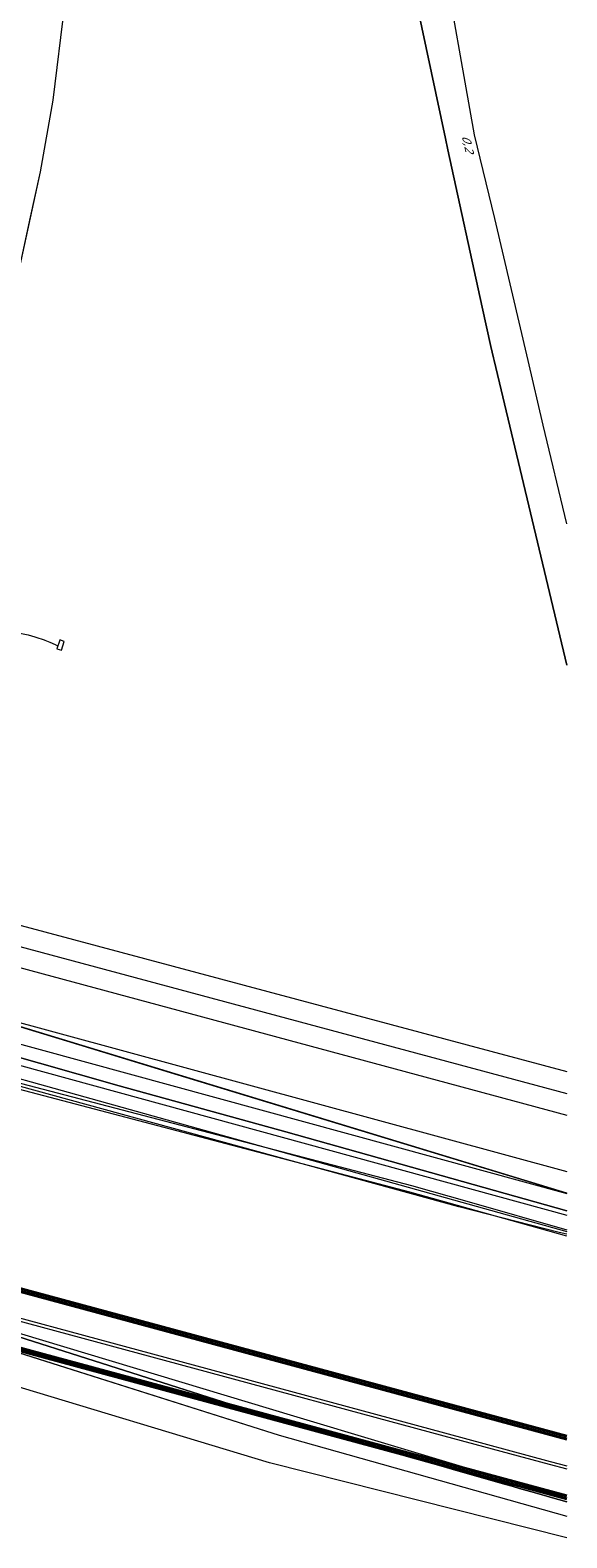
# Model space of a CAD drawing. Header units: metres. Extents: x 124576 to 133557, y 395865 to 402386.
# Tile 415 of 447: x 133188 to 133281, y 400706 to 400969. Entities that reach past the tile are written whole.
import ezdxf
from ezdxf.enums import TextEntityAlignment as Align

# ---------------------------------------------------------------- set-up
doc = ezdxf.new("R2010")
doc.units = ezdxf.units.M
doc.header["$MEASUREMENT"] = 0
for name, color, linetype, lineweight, true_color in [('LG_AanduidingEisVoorzorgsmaatregel', 7, 'Continuous', 40, 0xf7284a), ('LG_Datatransport', 3, 'Continuous', 13, 0x00ff00), ('LG_Datatransport_KPN_BV', 3, 'Continuous', 13, 0x00ff00), ('LG_Datatransport_Ziggo_BV', 3, 'Continuous', 13, 0x00ff00), ('LG_Gas_Hoge_Druk_Enexis_Netbeheer_BV', 7, 'Continuous', 13, 0xff9b00), ('LG_Hoog_Spanning_Tennet_Tso', 1, 'Continuous', 13, 0xff0000), ('LG_Laag_Spanning', 7, 'Continuous', 13, 0x960000), ('LG_Laag_Spanning_Enexis_Netbeheer_BV', 7, 'Continuous', 13, 0x960000), ('LG_Laag_Spanning_Gemeente_Tilburg_Ruimtelijke_Uitvoering', 7, 'Continuous', 13, 0x960000), ('LG_Midden_Spanning_Enexis_Netbeheer_BV', 7, 'Continuous', 13, 0xd20000), ('LG_Riool_Vrij_Verval_Gemeente_Tilburg_Ruimtelijke_Uitvoering', 7, 'Continuous', 13, 0xca00a0)]:
    doc.layers.add(name, color=color, linetype=linetype, lineweight=lineweight, true_color=true_color)
doc.layers.add('MV_Datatransport', color=7, linetype='Continuous', lineweight=0)
doc.styles.add('Klic_Annotatie', font='verdanai.ttf', dxfattribs={"oblique": 20, "height": 1.4})

msp = doc.modelspace()

# ---------------------------------------------------------------- linework, layer by layer
at = {"layer": 'LG_AanduidingEisVoorzorgsmaatregel', "flags": 128}
for points in [[(133281, 400722.92), (133168.96, 400753.23)], [(133281, 400723.44), (133169.34, 400753.65)], [(133166.48, 400744.06), (133281, 400713.08)], [(133166.59, 400743.51), (133281, 400712.56)]]:
    msp.add_lwpolyline(points, dxfattribs=at)
at = {"layer": 'LG_Datatransport', "flags": 128}
msp.add_lwpolyline([(133281, 400882.57), (133276.89, 400899.78), (133274.27, 400911)], dxfattribs=at)
at = {"layer": 'LG_Datatransport_KPN_BV', "flags": 128}
msp.add_lwpolyline([(133274.27, 400911), (133268.48, 400935.8), (133264.91, 400950.36), (133259.07, 400983.55)], dxfattribs=at)
at = {"layer": 'LG_Datatransport_Ziggo_BV', "flags": 128}
for points in [[(132763.86, 400892.97), (132816.15, 400881.23), (132919.41, 400849.94), (132962.76, 400836.8), (133016.86, 400812.05), (133047.32, 400791.35), (133048.19, 400790.54), (133051.62, 400786.74), (133052.19, 400786.24), (133052.86, 400785.88), (133053.62, 400785.69), (133133.53, 400771.22), (133134.05, 400771.05), (133134.72, 400770.58), (133135.16, 400769.89), (133141.88, 400752.64), (133142.38, 400751.98), (133142.83, 400751.64), (133143.34, 400751.41), (133230.88, 400723.61), (133281, 400709.5)], [(132919.41, 400849.94), (132962.76, 400836.8), (133016.86, 400812.05), (133047.32, 400791.35), (133048.19, 400790.54), (133051.62, 400786.74), (133052.19, 400786.24), (133052.86, 400785.88), (133053.62, 400785.69), (133133.53, 400771.22), (133134.05, 400771.05), (133134.72, 400770.58), (133135.16, 400769.89), (133141.88, 400752.64), (133142.38, 400751.98), (133142.83, 400751.64), (133143.34, 400751.41), (133230.88, 400723.61), (133281, 400709.5)], [(133281, 400758.66), (133279.69, 400758.96), (133262.21, 400763.46), (133179.83, 400786.07), (133168.27, 400789.53), (133157.61, 400792.14), (133053.3, 400818.42), (133049.7, 400820.03), (133044.8, 400823.23), (133033.39, 400826.39), (133023.9, 400828.8), (133019.98, 400830.03), (133011.67, 400831.79), (133003.81, 400833.85), (132982.68, 400839.58), (132964.84, 400844.67), (132959.04, 400846.23)], [(133281, 400758.66), (133279.69, 400758.96), (133262.21, 400763.46), (133179.83, 400786.07), (133168.27, 400789.53), (133157.61, 400792.14), (133053.3, 400818.42), (133049.7, 400820.03), (133044.8, 400823.23), (133033.39, 400826.39), (133023.9, 400828.8), (133019.98, 400830.03), (133011.67, 400831.79), (132994.46, 400836.37)], [(133281, 400758.66), (133279.69, 400758.96), (133262.21, 400763.46), (133179.83, 400786.07), (133168.27, 400789.53), (133157.61, 400792.14), (133053.3, 400818.42), (133049.7, 400820.03), (133044.8, 400823.23), (133033.39, 400826.39), (133023.9, 400828.8), (133019.98, 400830.03), (133011.67, 400831.79), (132994.46, 400836.37)], [(133281, 400758.66), (133279.69, 400758.96), (133262.21, 400763.46), (133179.83, 400786.07), (133168.27, 400789.53), (133157.61, 400792.14), (133053.3, 400818.42), (133049.7, 400820.03), (133044.8, 400823.23), (133033.39, 400826.39), (133023.9, 400828.8), (133019.98, 400830.03), (133011.67, 400831.79), (132994.46, 400836.37)], [(133281, 400758.66), (133279.69, 400758.96), (133262.21, 400763.46), (133179.83, 400786.07), (133168.27, 400789.53), (133157.61, 400792.14), (133053.3, 400818.42), (133049.7, 400820.03), (133044.8, 400823.23), (133033.39, 400826.39), (133023.9, 400828.8), (133019.98, 400830.03), (133011.67, 400831.79), (132994.46, 400836.37)], [(133281, 400758.66), (133279.69, 400758.96), (133262.21, 400763.46), (133179.83, 400786.07), (133168.27, 400789.53), (133157.61, 400792.14), (133053.3, 400818.42), (133049.7, 400820.03), (133044.8, 400823.23), (133033.39, 400826.39), (133023.9, 400828.8), (133019.98, 400830.03), (133011.67, 400831.79), (132994.46, 400836.37)], [(133044.8, 400823.23), (133051.91, 400820.92), (133060.39, 400818.62), (133091.84, 400812.07), (133281, 400759.14)], [(133281, 400758.66), (133279.69, 400758.96), (133262.21, 400763.46), (133179.83, 400786.07), (133168.27, 400789.53), (133157.61, 400792.14), (133053.3, 400818.42), (133049.7, 400820.03), (133044.8, 400823.23)], [(133281, 400758.66), (133279.69, 400758.96), (133262.21, 400763.46), (133179.83, 400786.07), (133168.27, 400789.53), (133157.61, 400792.14), (133053.3, 400818.42), (133049.7, 400820.03), (133044.8, 400823.23)], [(133281, 400758.66), (133279.69, 400758.96), (133262.21, 400763.46), (133179.83, 400786.07), (133168.27, 400789.53), (133157.61, 400792.14), (133053.3, 400818.42), (133049.7, 400820.03), (133044.8, 400823.23)], [(133281, 400758.66), (133279.69, 400758.96), (133262.21, 400763.46), (133179.83, 400786.07), (133168.27, 400789.53), (133157.61, 400792.14), (133053.3, 400818.42), (133049.7, 400820.03), (133044.8, 400823.23)], [(133281, 400758.66), (133279.69, 400758.96), (133262.21, 400763.46), (133179.83, 400786.07), (133168.27, 400789.53), (133157.61, 400792.14), (133053.3, 400818.42), (133049.7, 400820.03), (133044.8, 400823.23)], [(133281, 400758.66), (133279.69, 400758.96), (133262.21, 400763.46), (133179.83, 400786.07), (133168.27, 400789.53), (133157.61, 400792.14), (133053.3, 400818.42), (133049.7, 400820.03), (133044.8, 400823.23)], [(133281, 400758.66), (133279.69, 400758.96), (133262.21, 400763.46), (133179.83, 400786.07), (133168.27, 400789.53), (133157.61, 400792.14), (133053.3, 400818.42), (133049.7, 400820.03), (133044.8, 400823.23)], [(133281, 400758.66), (133279.69, 400758.96), (133262.21, 400763.46), (133179.83, 400786.07), (133168.27, 400789.53), (133157.61, 400792.14), (133053.3, 400818.42), (133049.7, 400820.03), (133044.8, 400823.23)], [(133281, 400758.66), (133279.69, 400758.96), (133262.21, 400763.46), (133179.83, 400786.07), (133168.27, 400789.53), (133157.61, 400792.14), (133053.3, 400818.42), (133049.7, 400820.03), (133044.8, 400823.23)], [(133281, 400758.66), (133279.69, 400758.96), (133262.21, 400763.46), (133179.83, 400786.07), (133168.27, 400789.53), (133157.61, 400792.14), (133053.3, 400818.42), (133049.7, 400820.03), (133044.8, 400823.23)], [(133281, 400758.66), (133279.69, 400758.96), (133262.21, 400763.46), (133179.83, 400786.07), (133168.27, 400789.53), (133157.61, 400792.14), (133053.3, 400818.42), (133049.7, 400820.03), (133044.8, 400823.23)]]:
    msp.add_lwpolyline(points, dxfattribs=at)
at = {"layer": 'LG_Gas_Hoge_Druk_Enexis_Netbeheer_BV', "flags": 128}
msp.add_lwpolyline([(133281, 400705.73), (133229.2, 400718.81), (133181.12, 400733.33), (133140.48, 400745.93)], dxfattribs=at)
at = {"layer": 'LG_Hoog_Spanning_Tennet_Tso'}
for p, q in [((133063.05, 400845.41), (133281, 400787.05)), ((133062.15, 400842.08), (133281, 400783.24)), ((133061.25, 400838.75), (133281, 400779.42)), ((133058.89, 400830.06), (133281, 400769.62)), ((133057.99, 400826.73), (133281, 400765.79)), ((133057.08, 400823.4), (133281, 400761.97))]:
    msp.add_line(p, q, dxfattribs=at)
at = {"layer": 'LG_Hoog_Spanning_Tennet_Tso', "flags": 128}
for points in [[(133161.47, 400750.7), (133166.86, 400749.24), (133167.79, 400748.89), (133259.71, 400724.02), (133278.08, 400719.05), (133281, 400718.26)], [(133165.34, 400748.93), (133166.67, 400748.57), (133167.66, 400748.4), (133259.58, 400723.54), (133277.95, 400718.57), (133281, 400717.74)]]:
    msp.add_lwpolyline(points, dxfattribs=at)
at = {"layer": 'LG_Laag_Spanning', "flags": 128}
msp.add_lwpolyline([(133192.96, 400860.51), (133192.96, 400860.51), (133192.96, 400860.51), (133192.96, 400860.51), (133192.96, 400860.51), (133192.96, 400860.51), (133192.96, 400860.52), (133192.96, 400860.52), (133192.96, 400860.52), (133193.46, 400862.04), (133193.46, 400862.04), (133193.46, 400862.04), (133193.46, 400862.04), (133193.46, 400862.04), (133193.46, 400862.04), (133193.46, 400862.05), (133193.46, 400862.05), (133193.46, 400862.05), (133193.46, 400862.05), (133193.46, 400862.05), (133193.46, 400862.05), (133193.46, 400862.05), (133192.7, 400862.3), (133192.7, 400862.3), (133192.7, 400862.3), (133192.69, 400862.3), (133192.69, 400862.3), (133192.69, 400862.3), (133192.69, 400862.3), (133192.69, 400862.3), (133192.69, 400862.3), (133192.69, 400862.3), (133192.69, 400862.3), (133192.69, 400862.3), (133192.69, 400862.29), (133192.19, 400860.77), (133192.19, 400860.77), (133192.19, 400860.77), (133192.19, 400860.77), (133192.19, 400860.77), (133192.19, 400860.77), (133192.19, 400860.77), (133192.19, 400860.77), (133192.19, 400860.76), (133192.19, 400860.76), (133192.19, 400860.76), (133192.19, 400860.76), (133192.19, 400860.76), (133192.95, 400860.51), (133192.95, 400860.51), (133192.95, 400860.51), (133192.96, 400860.51), (133192.96, 400860.51)], dxfattribs=at)
at = {"layer": 'LG_Laag_Spanning_Enexis_Netbeheer_BV', "flags": 128}
for points in [[(133192.34, 400861.22), (133192.31, 400861.24), (133191.93, 400861.42), (133191.03, 400861.83), (133190.11, 400862.2), (133190, 400862.25), (133188.55, 400862.74), (133188.41, 400862.78), (133187.21, 400863.12), (133187.19, 400863.12), (133186.01, 400863.39), (133185.36, 400863.49)], [(133192.34, 400861.22), (133192.31, 400861.24), (133191.93, 400861.42), (133191.03, 400861.83), (133190.11, 400862.2), (133190, 400862.25), (133188.55, 400862.74), (133188.41, 400862.78), (133187.21, 400863.12)], [(133192.34, 400861.22), (133192.31, 400861.24), (133191.93, 400861.42), (133191.03, 400861.83), (133190.11, 400862.2), (133190, 400862.25), (133188.55, 400862.74), (133188.41, 400862.78), (133187.21, 400863.12)]]:
    msp.add_lwpolyline(points, dxfattribs=at)
at = {"layer": 'LG_Laag_Spanning_Gemeente_Tilburg_Ruimtelijke_Uitvoering', "flags": 128}
for points in [[(133180.93, 400911), (133185.65, 400927.05), (133187.48, 400935.48), (133189.31, 400943.92), (133191.55, 400956.42), (133193.53, 400973.02), (133194.5, 400984.1), (133195.37, 400988.39), (133196.05, 400996.1), (133196.7, 400999.5)], [(133180.93, 400911), (133185.65, 400927.05), (133189.31, 400943.92), (133191.55, 400956.42), (133193.53, 400973.02), (133194.5, 400984.1), (133195.37, 400988.39), (133196.05, 400996.1)]]:
    msp.add_lwpolyline(points, dxfattribs=at)
at = {"layer": 'LG_Midden_Spanning_Enexis_Netbeheer_BV'}
for p, q in [((133281, 400857.92), (133268.33, 400911)), ((133268.33, 400911), (133281, 400857.92)), ((133268.33, 400911), (133281, 400857.92)), ((133268.33, 400911), (133281, 400857.92)), ((133268.33, 400911), (133281, 400857.92)), ((133268.33, 400911), (133281, 400857.92)), ((133268.33, 400911), (133281, 400857.92)), ((133281, 400857.92), (133268.33, 400911)), ((133268.33, 400911), (133281, 400857.92)), ((133169.45, 400799.83), (133281, 400765.83)), ((133263.98, 400764.31), (133281, 400759.42)), ((133263.98, 400764.31), (133281, 400759.42)), ((133261.02, 400717.71), (133258.62, 400718.39)), ((133261.02, 400717.71), (133258.62, 400718.39)), ((133270.16, 400715.09), (133261.02, 400717.71)), ((133270.16, 400715.09), (133261.02, 400717.71)), ((133271.46, 400714.72), (133270.16, 400715.09)), ((133272.75, 400714.35), (133271.46, 400714.72)), ((133274.68, 400713.8), (133272.75, 400714.35)), ((133274.68, 400713.8), (133272.75, 400714.35)), ((133277.53, 400712.99), (133274.68, 400713.8)), ((133277.53, 400712.99), (133274.68, 400713.8)), ((133278.52, 400712.71), (133277.53, 400712.99)), ((133281, 400712), (133278.52, 400712.71)), ((133281, 400712), (133278.52, 400712.71))]:
    msp.add_line(p, q, dxfattribs=at)
at = {"layer": 'LG_Midden_Spanning_Enexis_Netbeheer_BV', "flags": 128}
for points in [[(133268.33, 400911), (133268.21, 400911.5), (133267.77, 400913.45), (133266.27, 400920.3), (133260.28, 400947.78), (133259.86, 400949.74), (133252.35, 400984.98)], [(133252.35, 400984.98), (133259.86, 400949.74), (133260.28, 400947.78), (133266.27, 400920.3)], [(133252.35, 400984.98), (133259.86, 400949.74), (133260.28, 400947.78), (133266.27, 400920.3)], [(133252.35, 400984.98), (133259.86, 400949.74), (133260.28, 400947.78), (133266.27, 400920.3)], [(133252.35, 400984.98), (133259.86, 400949.74), (133260.28, 400947.78), (133266.27, 400920.3)], [(133252.35, 400984.98), (133259.86, 400949.74), (133260.28, 400947.78), (133266.27, 400920.3)], [(133252.35, 400984.98), (133259.86, 400949.74), (133260.28, 400947.78), (133266.27, 400920.3)], [(133268.33, 400911), (133268.21, 400911.5), (133267.77, 400913.45), (133266.27, 400920.3), (133260.28, 400947.78), (133259.86, 400949.74), (133252.35, 400984.98)], [(133252.35, 400984.98), (133259.86, 400949.74), (133260.28, 400947.78), (133266.27, 400920.3)], [(133266.27, 400920.3), (133267.77, 400913.45), (133268.21, 400911.5), (133268.33, 400911)], [(133266.27, 400920.3), (133267.77, 400913.45), (133268.21, 400911.5), (133268.33, 400911)], [(133266.27, 400920.3), (133267.77, 400913.45), (133268.21, 400911.5), (133268.33, 400911)], [(133266.27, 400920.3), (133267.77, 400913.45), (133268.21, 400911.5), (133268.33, 400911)], [(133266.27, 400920.3), (133267.77, 400913.45), (133268.21, 400911.5), (133268.33, 400911)], [(133266.27, 400920.3), (133267.77, 400913.45), (133268.21, 400911.5), (133268.33, 400911)], [(133266.27, 400920.3), (133267.77, 400913.45), (133268.21, 400911.5), (133268.33, 400911)], [(133281, 400758.36), (133260.48, 400764.11), (133253.66, 400766.03), (133175.5, 400786.57), (133173.79, 400787.03), (133157.82, 400791.31), (133157.61, 400791.36), (133141.44, 400795.7), (133139.85, 400796.12), (133080.48, 400812.03), (133079.02, 400812.42), (133072.85, 400814.07), (133052.18, 400820.22), (133052.06, 400820.26), (133049.3, 400821.08), (133047.37, 400821.65), (133045.45, 400822.19), (133033.77, 400825.31), (133031.14, 400826.02), (133026.45, 400827.27), (133026.28, 400827.31), (133023.31, 400828.11), (133021.48, 400828.59), (132999.04, 400834.59)], [(133281, 400758.36), (133260.48, 400764.11), (133253.66, 400766.03), (133175.5, 400786.57), (133173.79, 400787.03), (133157.82, 400791.31), (133157.61, 400791.36), (133141.44, 400795.7), (133139.85, 400796.12), (133080.48, 400812.03), (133079.02, 400812.42), (133072.85, 400814.07), (133052.18, 400820.22), (133052.06, 400820.26), (133049.3, 400821.08), (133047.37, 400821.65), (133045.45, 400822.19), (133033.77, 400825.31), (133031.14, 400826.02), (133026.45, 400827.27), (133026.28, 400827.31), (133023.31, 400828.11), (133021.48, 400828.59), (132999.04, 400834.59)], [(133281, 400758.36), (133260.48, 400764.11), (133253.66, 400766.03), (133175.5, 400786.57), (133173.79, 400787.03), (133157.82, 400791.31), (133157.61, 400791.36), (133141.44, 400795.7), (133139.85, 400796.12), (133080.48, 400812.03), (133079.02, 400812.42), (133072.85, 400814.07), (133052.18, 400820.22), (133052.06, 400820.26), (133049.3, 400821.08), (133047.37, 400821.65), (133045.45, 400822.19), (133033.77, 400825.31), (133031.14, 400826.02), (133026.45, 400827.27), (133026.28, 400827.31), (133023.31, 400828.11), (133021.48, 400828.59), (132999.04, 400834.59)], [(133281, 400758.36), (133260.48, 400764.11), (133253.66, 400766.03), (133175.5, 400786.57), (133173.79, 400787.03), (133157.82, 400791.31), (133157.61, 400791.36), (133141.44, 400795.7), (133139.85, 400796.12), (133080.48, 400812.03), (133079.02, 400812.42), (133072.85, 400814.07), (133052.18, 400820.22), (133052.06, 400820.26), (133049.3, 400821.08), (133047.37, 400821.65), (133045.45, 400822.19), (133033.77, 400825.31), (133031.14, 400826.02), (133026.45, 400827.27), (133026.28, 400827.31), (133023.31, 400828.11), (133021.48, 400828.59), (132999.04, 400834.59)], [(133281, 400758.36), (133260.48, 400764.11), (133253.66, 400766.03), (133175.5, 400786.57), (133173.79, 400787.03), (133157.82, 400791.31), (133157.61, 400791.36), (133141.44, 400795.7), (133139.85, 400796.12), (133080.48, 400812.03), (133079.02, 400812.42), (133072.85, 400814.07), (133052.18, 400820.22), (133052.06, 400820.26), (133049.3, 400821.08), (133047.37, 400821.65), (133045.45, 400822.19), (133033.77, 400825.31), (133031.14, 400826.02), (133026.45, 400827.27), (133026.28, 400827.31), (133023.31, 400828.11), (133021.48, 400828.59), (132999.04, 400834.59)], [(133281, 400758.36), (133260.48, 400764.11), (133253.66, 400766.03), (133175.5, 400786.57), (133173.79, 400787.03), (133157.82, 400791.31), (133157.61, 400791.36), (133141.44, 400795.7), (133139.85, 400796.12), (133080.48, 400812.03), (133079.02, 400812.42), (133072.85, 400814.07), (133052.18, 400820.22), (133052.06, 400820.26), (133049.3, 400821.08), (133047.37, 400821.65), (133045.45, 400822.19), (133033.77, 400825.31), (133031.14, 400826.02), (133026.45, 400827.27), (133026.28, 400827.31), (133023.31, 400828.11), (133021.48, 400828.59), (132999.04, 400834.59)], [(133281, 400758.36), (133260.48, 400764.11), (133253.66, 400766.03), (133175.5, 400786.57), (133173.79, 400787.03), (133157.82, 400791.31), (133157.61, 400791.36), (133141.44, 400795.7), (133139.85, 400796.12), (133080.48, 400812.03), (133079.02, 400812.42), (133072.85, 400814.07), (133052.18, 400820.22), (133052.06, 400820.26), (133049.3, 400821.08), (133047.37, 400821.65), (133045.45, 400822.19), (133033.77, 400825.31), (133031.14, 400826.02), (133026.45, 400827.27), (133026.28, 400827.31), (133023.31, 400828.11), (133021.48, 400828.59), (132999.04, 400834.59)], [(133281, 400758.36), (133260.48, 400764.11), (133253.66, 400766.03), (133175.5, 400786.57), (133173.79, 400787.03), (133157.82, 400791.31), (133157.61, 400791.36), (133141.44, 400795.7), (133139.85, 400796.12), (133080.48, 400812.03), (133079.02, 400812.42), (133072.85, 400814.07), (133052.18, 400820.22), (133052.06, 400820.26), (133049.3, 400821.08), (133047.37, 400821.65), (133045.45, 400822.19), (133033.77, 400825.31), (133031.14, 400826.02), (133026.45, 400827.27), (133026.28, 400827.31), (133023.31, 400828.11), (133021.48, 400828.59), (132999.04, 400834.59)], [(133140.1, 400775.83), (133140.35, 400776.73), (133141.34, 400780.32), (133141.82, 400782.26), (133142.19, 400783.94), (133142.66, 400785.89), (133144.68, 400793.34), (133144.94, 400794.31), (133145.19, 400795.28), (133145.95, 400798.2), (133146.9, 400799.88), (133150.04, 400803.04), (133151.74, 400803.74), (133154.4, 400803.73), (133156.36, 400803.46), (133169.45, 400799.83), (133281, 400765.83)], [(133140.1, 400775.83), (133140.35, 400776.73), (133141.34, 400780.32), (133141.82, 400782.26), (133142.19, 400783.94), (133142.66, 400785.89), (133144.68, 400793.34), (133144.94, 400794.31), (133145.19, 400795.28), (133145.95, 400798.2), (133146.9, 400799.88), (133150.04, 400803.04), (133151.74, 400803.74), (133154.4, 400803.73), (133156.36, 400803.46), (133169.45, 400799.83), (133281, 400765.83)], [(133140.35, 400776.73), (133141.34, 400780.32), (133141.82, 400782.26), (133142.19, 400783.94), (133142.66, 400785.89), (133144.68, 400793.34), (133144.94, 400794.31), (133145.19, 400795.28), (133145.95, 400798.2), (133146.9, 400799.88), (133150.04, 400803.04), (133151.74, 400803.74), (133154.4, 400803.73), (133156.36, 400803.46), (133169.45, 400799.83), (133281, 400765.83)], [(133141.16, 400776.55), (133141.65, 400777.62), (133142.53, 400779.5), (133143.24, 400781.37), (133144.12, 400784.22), (133144.41, 400786.18), (133144.41, 400787.93), (133144.49, 400788.95), (133144.7, 400789.89), (133146.63, 400796.33), (133147.71, 400797.9), (133148.55, 400798.56), (133150.31, 400798.93), (133164.62, 400795.44), (133165.59, 400795.19), (133168.05, 400794.5), (133203.03, 400784.52), (133232.03, 400776.52), (133281, 400762.75)], [(133141.16, 400776.55), (133141.65, 400777.62), (133142.53, 400779.5), (133143.24, 400781.37), (133144.12, 400784.22), (133144.41, 400786.18), (133144.41, 400787.93), (133144.49, 400788.95), (133144.7, 400789.89), (133146.63, 400796.33), (133147.71, 400797.9), (133148.55, 400798.56), (133150.31, 400798.93), (133164.62, 400795.44), (133165.59, 400795.19), (133168.05, 400794.5), (133203.03, 400784.52), (133232.03, 400776.52), (133281, 400762.75)], [(133141.65, 400777.62), (133142.53, 400779.5), (133143.24, 400781.37), (133144.12, 400784.22), (133144.41, 400786.18), (133144.41, 400787.93), (133144.49, 400788.95), (133144.7, 400789.89), (133146.63, 400796.33), (133147.71, 400797.9), (133148.55, 400798.56), (133150.31, 400798.93), (133164.62, 400795.44), (133165.59, 400795.19), (133168.05, 400794.5), (133203.03, 400784.52), (133232.03, 400776.52), (133281, 400762.75)], [(133281, 400765.83), (133247.96, 400775.9), (133211.93, 400786.88), (133169.45, 400799.83)], [(133281, 400765.83), (133169.45, 400799.83)], [(133169.45, 400799.83), (133211.93, 400786.88), (133247.96, 400775.9), (133281, 400765.83)], [(133169.45, 400799.83), (133211.93, 400786.88), (133247.96, 400775.9), (133281, 400765.83)], [(133169.45, 400799.83), (133211.93, 400786.88), (133247.96, 400775.9), (133281, 400765.83)], [(133169.45, 400799.83), (133211.93, 400786.88), (133247.96, 400775.9), (133281, 400765.83)], [(133169.45, 400799.83), (133211.93, 400786.88), (133247.96, 400775.9), (133281, 400765.83)], [(133169.45, 400799.83), (133211.93, 400786.88), (133247.96, 400775.9), (133281, 400765.83)], [(133169.45, 400799.83), (133211.93, 400786.88), (133247.96, 400775.9), (133281, 400765.83)], [(133169.45, 400799.83), (133211.93, 400786.88), (133247.96, 400775.9), (133281, 400765.83)], [(133281, 400762.75), (133246.88, 400772.34), (133232.03, 400776.52), (133203.03, 400784.52), (133168.05, 400794.5), (133165.59, 400795.19)], [(133281, 400762.75), (133246.88, 400772.34), (133232.03, 400776.52), (133203.03, 400784.52), (133168.05, 400794.5), (133165.59, 400795.19)], [(133281, 400762.75), (133246.88, 400772.34), (133232.03, 400776.52), (133203.03, 400784.52), (133168.05, 400794.5), (133165.59, 400795.19)], [(133281, 400762.75), (133246.88, 400772.34), (133232.03, 400776.52), (133203.03, 400784.52), (133168.05, 400794.5), (133165.59, 400795.19)], [(133281, 400762.75), (133246.88, 400772.34), (133232.03, 400776.52), (133203.03, 400784.52), (133168.05, 400794.5), (133165.59, 400795.19)], [(133281, 400762.75), (133246.88, 400772.34), (133232.03, 400776.52), (133203.03, 400784.52), (133168.05, 400794.5), (133165.59, 400795.19)], [(133281, 400762.75), (133246.88, 400772.34), (133232.03, 400776.52), (133203.03, 400784.52), (133168.05, 400794.5), (133165.59, 400795.19)], [(133281, 400762.75), (133246.88, 400772.34), (133232.03, 400776.52), (133203.03, 400784.52), (133168.05, 400794.5), (133165.59, 400795.19)], [(133281, 400762.75), (133246.88, 400772.34), (133232.03, 400776.52), (133203.03, 400784.52), (133168.05, 400794.5), (133165.59, 400795.19)], [(133281, 400762.75), (133232.03, 400776.52), (133203.03, 400784.52), (133168.05, 400794.5), (133165.59, 400795.19)], [(133281, 400762.75), (133232.03, 400776.52), (133203.03, 400784.52), (133168.05, 400794.5)], [(133052.86, 400785.88), (133053.62, 400785.69), (133084.74, 400780.1), (133087.69, 400779.57), (133090.05, 400779.14), (133124.68, 400772.83), (133133.53, 400771.22), (133135.16, 400769.89), (133137.92, 400762.91), (133138.79, 400760.67), (133141.77, 400752.9), (133143.34, 400751.41), (133149.37, 400749.5), (133151.66, 400748.77), (133230.88, 400723.61), (133281, 400709.5)], [(133281, 400758.36), (133260.48, 400764.11), (133253.66, 400766.03), (133175.5, 400786.57), (133173.79, 400787.03)], [(133177.08, 400787.3), (133253.97, 400767.18), (133263.98, 400764.31)], [(133177.08, 400787.3), (133253.97, 400767.18), (133263.98, 400764.31)], [(133124.68, 400772.83), (133133.53, 400771.22), (133135.16, 400769.89), (133137.92, 400762.91), (133138.79, 400760.67), (133141.77, 400752.9), (133143.34, 400751.41), (133149.37, 400749.5), (133151.66, 400748.77), (133230.88, 400723.61), (133281, 400709.5)], [(133143.3, 400765.59), (133143.23, 400765.17), (133143.2, 400764.99), (133143.14, 400764.6), (133143.11, 400764.02), (133143.12, 400763.84), (133143.22, 400763.48), (133147.99, 400753.65), (133149.67, 400752.22), (133150.06, 400752.1), (133152.35, 400751.38), (133230.37, 400726.5), (133232.67, 400725.8), (133252.99, 400720), (133258.62, 400718.39), (133261.02, 400717.71), (133270.16, 400715.09), (133271.46, 400714.72), (133272.75, 400714.35), (133274.68, 400713.8)], [(133143.3, 400765.59), (133143.23, 400765.17), (133143.2, 400764.99), (133143.14, 400764.6), (133143.11, 400764.02), (133143.12, 400763.84), (133143.22, 400763.48), (133147.99, 400753.65), (133149.67, 400752.22), (133150.06, 400752.1), (133152.35, 400751.38), (133230.37, 400726.5), (133232.67, 400725.8), (133252.99, 400720), (133258.62, 400718.39), (133261.02, 400717.71), (133270.16, 400715.09), (133271.46, 400714.72), (133272.75, 400714.35), (133274.68, 400713.8), (133277.53, 400712.99), (133278.52, 400712.71), (133281, 400712)], [(133143.3, 400765.59), (133143.23, 400765.17), (133143.2, 400764.99), (133143.14, 400764.6), (133143.11, 400764.02), (133143.12, 400763.84), (133143.22, 400763.48), (133147.99, 400753.65), (133149.67, 400752.22), (133150.06, 400752.1), (133152.35, 400751.38), (133230.37, 400726.5), (133232.67, 400725.8), (133252.99, 400720), (133258.62, 400718.39), (133261.02, 400717.71), (133270.16, 400715.09), (133271.46, 400714.72), (133272.75, 400714.35), (133274.68, 400713.8), (133277.53, 400712.99), (133278.52, 400712.71), (133281, 400712)], [(133143.3, 400765.59), (133143.23, 400765.17), (133143.2, 400764.99), (133143.14, 400764.6), (133143.11, 400764.02), (133143.12, 400763.84), (133143.22, 400763.48), (133147.99, 400753.65), (133149.67, 400752.22), (133150.06, 400752.1), (133152.35, 400751.38), (133230.37, 400726.5), (133232.67, 400725.8), (133252.99, 400720), (133258.62, 400718.39), (133261.02, 400717.71), (133270.16, 400715.09), (133271.46, 400714.72), (133272.75, 400714.35), (133274.68, 400713.8), (133277.53, 400712.99), (133278.52, 400712.71), (133281, 400712)], [(133258.62, 400718.39), (133252.99, 400720), (133232.67, 400725.8), (133230.37, 400726.5), (133152.35, 400751.38), (133150.06, 400752.1), (133149.67, 400752.22), (133147.99, 400753.65), (133143.22, 400763.48)], [(133152.35, 400751.38), (133230.37, 400726.5), (133232.67, 400725.8), (133252.99, 400720), (133258.62, 400718.39), (133261.02, 400717.71)], [(133152.35, 400751.38), (133230.37, 400726.5), (133232.67, 400725.8), (133252.99, 400720), (133258.62, 400718.39)], [(133271.46, 400714.72), (133270.16, 400715.09), (133261.02, 400717.71), (133258.62, 400718.39), (133252.99, 400720), (133232.67, 400725.8), (133230.37, 400726.5), (133152.35, 400751.38)], [(133272.75, 400714.35), (133271.46, 400714.72), (133270.16, 400715.09), (133261.02, 400717.71), (133258.62, 400718.39), (133252.99, 400720), (133232.67, 400725.8), (133230.37, 400726.5), (133152.35, 400751.38)], [(133272.75, 400714.35), (133271.46, 400714.72), (133270.16, 400715.09), (133261.02, 400717.71), (133258.62, 400718.39), (133252.99, 400720), (133232.67, 400725.8), (133230.37, 400726.5), (133152.35, 400751.38)], [(133274.68, 400713.8), (133272.75, 400714.35), (133271.46, 400714.72), (133270.16, 400715.09), (133261.02, 400717.71), (133258.62, 400718.39), (133252.99, 400720), (133232.67, 400725.8), (133230.37, 400726.5), (133152.35, 400751.38)], [(133274.68, 400713.8), (133272.75, 400714.35), (133271.46, 400714.72), (133270.16, 400715.09), (133261.02, 400717.71), (133258.62, 400718.39), (133252.99, 400720), (133232.67, 400725.8), (133230.37, 400726.5), (133152.35, 400751.38)], [(133278.52, 400712.71), (133277.53, 400712.99), (133274.68, 400713.8), (133272.75, 400714.35), (133271.46, 400714.72), (133270.16, 400715.09), (133261.02, 400717.71), (133258.62, 400718.39), (133252.99, 400720), (133232.67, 400725.8), (133230.37, 400726.5), (133152.35, 400751.38)], [(133271.46, 400714.72), (133270.16, 400715.09), (133261.02, 400717.71)], [(133281, 400712), (133278.52, 400712.71), (133277.53, 400712.99), (133274.68, 400713.8), (133272.75, 400714.35), (133271.46, 400714.72), (133270.16, 400715.09)], [(133281, 400712), (133278.52, 400712.71), (133277.53, 400712.99), (133274.68, 400713.8), (133272.75, 400714.35), (133271.46, 400714.72)], [(133281, 400712), (133278.52, 400712.71), (133277.53, 400712.99), (133274.68, 400713.8), (133272.75, 400714.35), (133271.46, 400714.72)], [(133281, 400712), (133278.52, 400712.71), (133277.53, 400712.99), (133274.68, 400713.8), (133272.75, 400714.35)], [(133281, 400712), (133278.52, 400712.71), (133277.53, 400712.99), (133274.68, 400713.8), (133272.75, 400714.35)], [(133281, 400712), (133278.52, 400712.71), (133277.53, 400712.99), (133274.68, 400713.8)], [(133281, 400712), (133278.52, 400712.71), (133277.53, 400712.99), (133274.68, 400713.8)], [(133281, 400712), (133278.52, 400712.71), (133277.53, 400712.99), (133274.68, 400713.8)]]:
    msp.add_lwpolyline(points, dxfattribs=at)
at = {"layer": 'LG_Riool_Vrij_Verval_Gemeente_Tilburg_Ruimtelijke_Uitvoering'}
for p, q in [((133233.43, 400726.97), (133156.93, 400750.02)), ((133281, 400712.63), (133233.43, 400726.97))]:
    msp.add_line(p, q, dxfattribs=at)

# ---------------------------------------------------------------- texts
at = {"layer": 'MV_Datatransport', "style": 'Klic_Annotatie', "oblique": 20}
msp.add_text('0,2', height=1.4, rotation=283.1, dxfattribs=at).set_placement((133263.72, 400948.87), align=Align.MIDDLE_CENTER)

doc.saveas('drawing.dxf')
